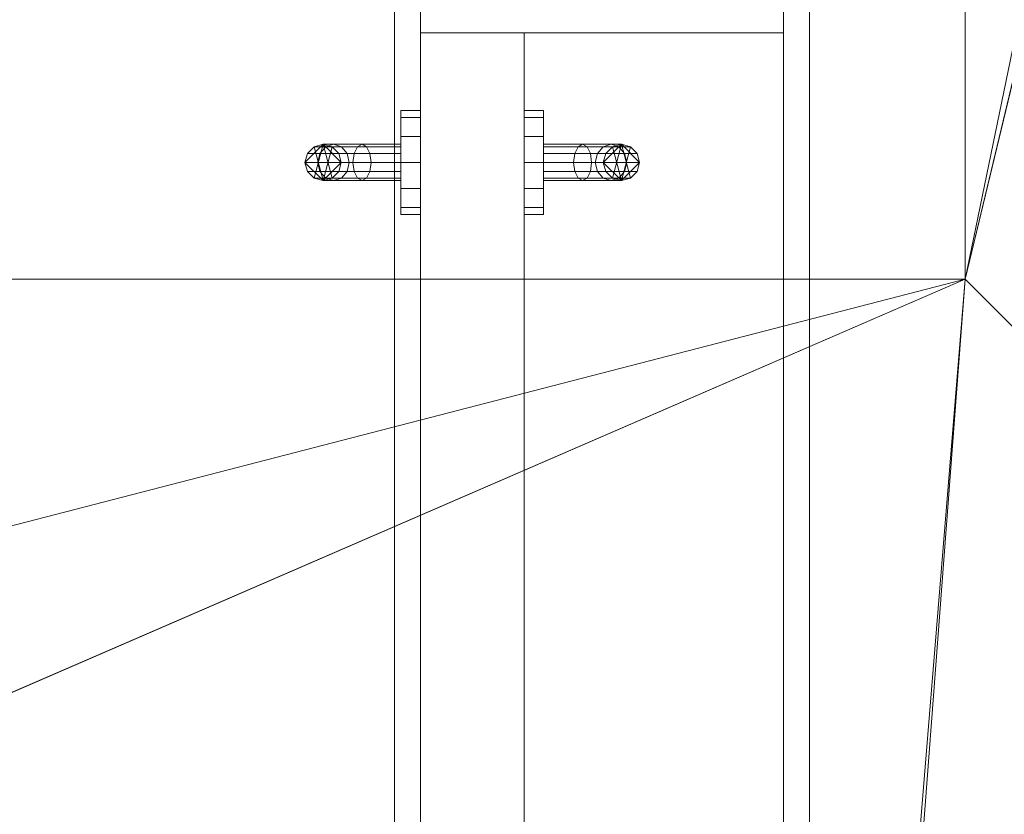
# Model space of a CAD drawing. Header units: metres. Extents: x -6.7 to 13.4, y 0 to 15.3.
# Tile 440 of 656: x -3.226 to -2.846, y 10.359 to 10.665. Entities that reach past the tile are written whole.
import ezdxf

# ---------------------------------------------------------------- set-up
doc = ezdxf.new("R2010")
doc.units = ezdxf.units.M
doc.header["$MEASUREMENT"] = 0
for name, color, linetype in [('NewTwindo - Slabs', 7, 'Continuous'), ('NewTwindo - Walls', 7, 'Continuous'), ('Twindo - Slabs', 7, 'Continuous')]:
    doc.layers.add(name, color=color, linetype=linetype)

# ---------------------------------------------------------------- blocks, each defined once
blk = doc.blocks.new('Wall_BC461328-A2C0-4C4D-9978-4D0179B7218B', base_point=(-3.07143, 9.82509))
at = {"layer": 'NewTwindo - Walls', "lineweight": 0}
mesh = blk.add_polyface(dxfattribs=at)
corners = [(-2.93143, 9.92009), (-2.93143, 9.92009, 2.45), (-2.93143, 10.67009, 2.45), (-2.93143, 10.67009), (-2.93143, 14.71509), (-2.93143, 14.71509, 2.565), (-2.93143, 9.82509, 2.565), (-2.93143, 9.82509, 2.41), (-2.93143, 9.71009, 2.41), (-2.93143, 9.71009), (-3.07143, 9.92009), (-3.07143, 9.92009, 2.45), (-3.07143, 10.67009, 2.45), (-3.07143, 10.67009), (-3.07143, 14.71509), (-3.07143, 14.71509, 2.565), (-3.07143, 9.82509, 2.565), (-3.07143, 9.82509, 2.41), (-3.07143, 9.71009, 2.41), (-3.07143, 9.71009)]
mesh.append_faces([[corners[k] for k in face] for face in [(1, 0, 10, 11), (2, 1, 11, 12), (3, 2, 12, 13), (3, 13, 14, 4), (14, 15, 5, 4), (16, 6, 5, 15), (7, 6, 16, 17), (8, 7, 17, 18), (8, 18, 19, 9), (10, 0, 9, 19)]], dxfattribs={"color": 9})
mesh.append_faces([[corners[k] for k in face] for face in [(4, 2, 3), (9, 7, 8)]], dxfattribs={"vtx0": -1, "color": 9})
mesh.append_faces([[corners[k] for k in face] for face in [(0, 7, 9), (19, 17, 10), (10, 17, 11), (14, 12, 15)]], dxfattribs={"vtx0": -1, "vtx1": -1, "color": 9})
mesh.append_faces([[corners[k] for k in face] for face in [(1, 5, 6), (1, 6, 7), (12, 16, 15)]], dxfattribs={"vtx0": -1, "vtx2": -1, "color": 9})
mesh.append_faces([[corners[k] for k in face] for face in [(13, 12, 14)]], dxfattribs={"vtx1": -1, "color": 9})
mesh.append_faces([[corners[k] for k in face] for face in [(1, 2, 5), (4, 5, 2), (0, 1, 7), (12, 11, 16), (17, 16, 11)]], dxfattribs={"vtx1": -1, "vtx2": -1, "color": 9})
mesh.append_faces([[corners[k] for k in face] for face in [(19, 18, 17)]], dxfattribs={"vtx2": -1, "color": 9})
blk = doc.blocks.new('Slab_802DA21A-2803-41A3-8E48-64010855DF42', base_point=(-2.27598, 14.71509))
at = {"layer": 'NewTwindo - Slabs', "lineweight": 0}
mesh = blk.add_polyface(dxfattribs=at)
corners = [(-6.33643, 14.71509), (-2.27598, 14.71509), (-2.27598, 14.71509, -0.15), (-6.33643, 14.71509, -0.15), (2.57858, 14.05509), (-2.27598, 14.05509), (-6.33643, 9.82509), (-4.87643, 9.82509), (-4.87643, 3.40508), (-3.35143, 3.40507), (-3.35143, 2.76553), (0.24855, 2.76553), (0.24855, 0.35009), (4.10355, 0.35009), (4.10355, 0.16009), (6.21356, 0.16009), (6.21356, 0.35009), (10.5586, 0.35009), (10.5586, 8.19009), (5.65357, 8.19009), (5.65357, 9.07509), (-0.10121, 9.07509), (-0.10146, 10.48511), (2.57858, 10.48509), (-2.27598, 14.05509, -0.15), (-6.33643, 9.82509, -0.15), (2.57858, 14.05509, -0.15), (2.57858, 10.48509, -0.15), (-0.10146, 10.48511, -0.15), (-0.10121, 9.07509, -0.15), (5.65357, 9.07509, -0.15), (5.65357, 8.19009, -0.15), (10.5586, 8.19009, -0.15), (10.5586, 0.35009, -0.15), (6.21356, 0.35009, -0.15), (6.21356, 0.16009, -0.15), (4.10355, 0.16009, -0.15), (4.10355, 0.35009, -0.15), (0.24855, 0.35009, -0.15), (0.24855, 2.76553, -0.15), (-3.35143, 2.76553, -0.15), (-3.35143, 3.40507, -0.15), (-4.87643, 3.40508, -0.15), (-4.87643, 9.82509, -0.15)]
mesh.append_faces([[corners[k] for k in face] for face in [(0, 1, 2, 3), (1, 5, 24, 2), (6, 0, 3, 25), (5, 4, 26, 24), (7, 6, 25, 43), (8, 7, 43, 42), (9, 8, 42, 41), (10, 9, 41, 40), (11, 10, 40, 39), (12, 11, 39, 38), (13, 12, 38, 37), (14, 13, 37, 36), (15, 14, 36, 35), (16, 15, 35, 34), (17, 16, 34, 33), (18, 17, 33, 32), (19, 18, 32, 31), (20, 19, 31, 30), (21, 20, 30, 29), (22, 21, 29, 28), (23, 22, 28, 27), (4, 23, 27, 26)]], dxfattribs={"color": 9})
mesh.append_faces([[corners[k] for k in face] for face in [(4, 22, 23), (18, 16, 17)]], dxfattribs={"vtx0": -1, "color": 9})
mesh.append_faces([[corners[k] for k in face] for face in [(26, 28, 24), (32, 34, 31)]], dxfattribs={"vtx0": -1, "vtx1": -1, "color": 9})
mesh.append_faces([[corners[k] for k in face] for face in [(1, 7, 9), (22, 5, 10), (21, 11, 13), (41, 43, 2), (40, 24, 28), (37, 39, 29)]], dxfattribs={"vtx0": -1, "vtx1": -1, "vtx2": -1, "color": 9})
mesh.append_faces([[corners[k] for k in face] for face in [(5, 9, 10), (21, 10, 11), (19, 13, 14), (19, 14, 15), (19, 15, 16), (43, 3, 2), (41, 2, 24), (40, 28, 29), (37, 29, 30), (37, 30, 31)]], dxfattribs={"vtx0": -1, "vtx2": -1, "color": 9})
mesh.append_faces([[corners[k] for k in face] for face in [(27, 28, 26), (33, 34, 32)]], dxfattribs={"vtx1": -1, "color": 9})
mesh.append_faces([[corners[k] for k in face] for face in [(1, 0, 7), (5, 1, 9), (21, 22, 10), (4, 5, 22), (20, 21, 13), (19, 20, 13), (18, 19, 16), (40, 41, 24), (39, 40, 29), (36, 37, 31), (35, 36, 31), (34, 35, 31)]], dxfattribs={"vtx1": -1, "vtx2": -1, "color": 9})
mesh.append_faces([[corners[k] for k in face] for face in [(0, 6, 7), (7, 8, 9), (11, 12, 13), (43, 25, 3), (41, 42, 43), (37, 38, 39)]], dxfattribs={"vtx2": -1, "color": 9})
blk = doc.blocks.new('Door_BA2BFEE5-9CCE-4E31-AB75-1240C9039AF0')
at = {"layer": 'NewTwindo - Walls', "color": 30, "lineweight": 18}
for p, q in [((-3.07143, 9.93009), (-3.07143, 10.66009)), ((-3.07143, 10.66009), (-3.07143, 10.66009, 2.44)), ((-3.07143, 10.66009, 2.44), (-3.07143, 9.93009, 2.44)), ((-3.07143, 10.66009), (-3.03143, 10.66009)), ((-3.07143, 10.66009, 2.44), (-3.03143, 10.66009, 2.44)), ((-3.03143, 9.93009), (-3.03143, 10.66009)), ((-3.03143, 10.66009), (-3.03143, 10.66009, 2.44)), ((-3.03143, 10.66009, 2.44), (-3.03143, 9.93009, 2.44))]:
    blk.add_line(p, q, dxfattribs=at)
at = {"layer": 'NewTwindo - Walls', "lineweight": 0}
mesh = blk.add_polyface(dxfattribs=at)
corners = [(-3.08143, 10.72009, 2.5), (-3.07143, 10.72009, 2.5), (-3.07143, 10.67009, 2.45), (-3.08143, 10.67009, 2.45), (-3.07143, 9.92009, 2.45), (-3.08143, 9.92009, 2.45), (-3.07143, 9.87009, 2.5), (-3.08143, 9.87009, 2.5)]
mesh.append_faces([[corners[k] for k in face] for face in [(0, 1, 2, 3), (3, 2, 4, 5), (5, 4, 6, 7), (7, 6, 1, 0), (0, 3, 5, 7), (1, 6, 4, 2)]], dxfattribs={"color": 253})
mesh = blk.add_polyface(dxfattribs=at)
corners = [(-2.92143, 10.72009, 2.5), (-2.92143, 10.67009, 2.45), (-2.93143, 10.67009, 2.45), (-2.93143, 10.72009, 2.5), (-2.92143, 9.92009, 2.45), (-2.93143, 9.92009, 2.45), (-2.92143, 9.87009, 2.5), (-2.93143, 9.87009, 2.5)]
mesh.append_faces([[corners[k] for k in face] for face in [(0, 1, 2, 3), (1, 4, 5, 2), (4, 6, 7, 5), (6, 0, 3, 7), (0, 6, 4, 1), (3, 2, 5, 7)]], dxfattribs={"color": 253})
mesh = blk.add_polyface(dxfattribs=at)
corners = [(-3.07143, 10.67009), (-2.93143, 10.67009), (-2.93143, 10.66009), (-3.07143, 10.66009), (-2.93143, 10.66009, 2.44), (-3.07143, 10.66009, 2.44), (-2.93143, 10.67009, 2.44), (-3.07143, 10.67009, 2.44)]
mesh.append_faces([[corners[k] for k in face] for face in [(0, 1, 2, 3), (3, 2, 4, 5), (5, 4, 6, 7), (7, 6, 1, 0), (0, 3, 5, 7), (1, 6, 4, 2)]], dxfattribs={"color": 253})
mesh = blk.add_polyface(dxfattribs=at)
corners = [(-3.07143, 10.67009, 2.45), (-2.93143, 10.67009, 2.45), (-2.93143, 10.67009, 2.44), (-3.07143, 10.67009, 2.44), (-2.93143, 10.66009, 2.44), (-3.07143, 10.66009, 2.44), (-2.93143, 9.93009, 2.44), (-3.07143, 9.93009, 2.44), (-2.93143, 9.92009, 2.44), (-3.07143, 9.92009, 2.44), (-2.93143, 9.92009, 2.45), (-3.07143, 9.92009, 2.45)]
mesh.append_faces([[corners[k] for k in face] for face in [(0, 1, 2, 3), (3, 2, 4, 5), (5, 4, 6, 7), (7, 6, 8, 9), (9, 8, 10, 11), (11, 10, 1, 0)]], dxfattribs={"color": 253})
mesh.append_faces([[corners[k] for k in face] for face in [(0, 7, 9, 11), (1, 6, 4, 2)]], dxfattribs={"vtx0": -1, "color": 253})
mesh.append_faces([[corners[k] for k in face] for face in [(0, 3, 5, 7), (1, 10, 8, 6)]], dxfattribs={"vtx3": -1, "color": 253})
mesh = blk.add_polyface(dxfattribs=at)
corners = [(-3.07143, 9.93009), (-3.07143, 10.66009), (-3.03143, 10.66009), (-3.03143, 9.93009), (-3.07143, 10.66009, 2.44), (-3.03143, 10.66009, 2.44), (-3.07143, 9.93009, 2.44), (-3.03143, 9.93009, 2.44)]
mesh.append_faces([[corners[k] for k in face] for face in [(0, 1, 2, 3), (1, 4, 5, 2), (4, 6, 7, 5), (6, 0, 3, 7), (0, 6, 4, 1), (3, 2, 5, 7)]], dxfattribs={"color": 253})
mesh = blk.add_polyface(dxfattribs=at)
corners = [(-3.03143, 10.59277, 1.045), (-3.03143, 10.59009, 1.055), (-3.03143, 10.59277, 1.065), (-3.03143, 10.60009, 1.07232), (-3.03143, 10.61009, 1.075), (-3.03143, 10.62009, 1.07232), (-3.03143, 10.62741, 1.065), (-3.03143, 10.63009, 1.055), (-3.03143, 10.62741, 1.045), (-3.03143, 10.62009, 1.03768), (-3.03143, 10.61009, 1.035), (-3.03143, 10.60009, 1.03768), (-3.02393, 10.59277, 1.045), (-3.02393, 10.60009, 1.03768), (-3.02393, 10.61009, 1.035), (-3.02393, 10.62009, 1.03768), (-3.02393, 10.62741, 1.045), (-3.02393, 10.63009, 1.055), (-3.02393, 10.62741, 1.065), (-3.02393, 10.62009, 1.07232), (-3.02393, 10.61009, 1.075), (-3.02393, 10.60009, 1.07232), (-3.02393, 10.59277, 1.065), (-3.02393, 10.59009, 1.055), (-3.03143, 10.59277, 0.935), (-3.03143, 10.59009, 0.945), (-3.03143, 10.59277, 0.955), (-3.03143, 10.60009, 0.96232), (-3.03143, 10.61009, 0.965), (-3.03143, 10.62009, 0.96232), (-3.03143, 10.62741, 0.955), (-3.03143, 10.63009, 0.945), (-3.03143, 10.62741, 0.935), (-3.03143, 10.62009, 0.92768), (-3.03143, 10.61009, 0.925), (-3.03143, 10.60009, 0.92768), (-3.02393, 10.59277, 0.935), (-3.02393, 10.60009, 0.92768), (-3.02393, 10.61009, 0.925), (-3.02393, 10.62009, 0.92768), (-3.02393, 10.62741, 0.935), (-3.02393, 10.63009, 0.945), (-3.02393, 10.62741, 0.955), (-3.02393, 10.62009, 0.96232), (-3.02393, 10.61009, 0.965), (-3.02393, 10.60009, 0.96232), (-3.02393, 10.59277, 0.955), (-3.02393, 10.59009, 0.945), (-3.09393, 10.60309, 1.05098), (-3.07893, 10.60309, 1.055), (-3.07893, 10.60403, 1.0585), (-3.09568, 10.60403, 1.05401), (-3.10491, 10.60309, 1.04), (-3.10794, 10.60403, 1.04175), (-3.10893, 10.60309, 1.025), (-3.11243, 10.60403, 1.025), (-3.07893, 10.60659, 1.06106), (-3.09696, 10.60659, 1.05623), (-3.11016, 10.60659, 1.04303), (-3.11499, 10.60659, 1.025), (-3.07893, 10.61009, 1.062), (-3.09743, 10.61009, 1.05704), (-3.11098, 10.61009, 1.0435), (-3.11593, 10.61009, 1.025), (-3.07893, 10.61359, 1.06106), (-3.09696, 10.61359, 1.05623), (-3.11016, 10.61359, 1.04303), (-3.11499, 10.61359, 1.025), (-3.07893, 10.61615, 1.0585), (-3.09568, 10.61615, 1.05401), (-3.10794, 10.61615, 1.04175), (-3.11243, 10.61615, 1.025), (-3.07893, 10.61709, 1.055), (-3.09393, 10.61709, 1.05098), (-3.10491, 10.61709, 1.04), (-3.10893, 10.61709, 1.025), (-3.07893, 10.61615, 1.0515), (-3.09218, 10.61615, 1.04795), (-3.10188, 10.61615, 1.03825), (-3.10543, 10.61615, 1.025), (-3.07893, 10.61359, 1.04894), (-3.0909, 10.61359, 1.04573), (-3.09966, 10.61359, 1.03697), (-3.10287, 10.61359, 1.025), (-3.07893, 10.61009, 1.048), (-3.09043, 10.61009, 1.04492), (-3.09885, 10.61009, 1.0365), (-3.10193, 10.61009, 1.025), (-3.07893, 10.60659, 1.04894), (-3.0909, 10.60659, 1.04573), (-3.09966, 10.60659, 1.03697), (-3.10287, 10.60659, 1.025), (-3.07893, 10.60403, 1.0515), (-3.09218, 10.60403, 1.04795), (-3.10188, 10.60403, 1.03825), (-3.10543, 10.60403, 1.025), (-3.09393, 10.61709, 0.94902), (-3.07893, 10.61709, 0.945), (-3.07893, 10.61615, 0.9415), (-3.09568, 10.61615, 0.94599), (-3.10491, 10.61709, 0.96), (-3.10794, 10.61615, 0.95825), (-3.10893, 10.61709, 0.975), (-3.11243, 10.61615, 0.975), (-3.07893, 10.61359, 0.93894), (-3.09696, 10.61359, 0.94377), (-3.11016, 10.61359, 0.95697), (-3.11499, 10.61359, 0.975), (-3.07893, 10.61009, 0.938), (-3.09743, 10.61009, 0.94296), (-3.11098, 10.61009, 0.9565), (-3.11593, 10.61009, 0.975), (-3.07893, 10.60659, 0.93894), (-3.09696, 10.60659, 0.94377), (-3.11016, 10.60659, 0.95697), (-3.11499, 10.60659, 0.975), (-3.07893, 10.60403, 0.9415), (-3.09568, 10.60403, 0.94599), (-3.10794, 10.60403, 0.95825), (-3.11243, 10.60403, 0.975), (-3.07893, 10.60309, 0.945), (-3.09393, 10.60309, 0.94902), (-3.10491, 10.60309, 0.96), (-3.10893, 10.60309, 0.975), (-3.07893, 10.60403, 0.9485), (-3.09218, 10.60403, 0.95205), (-3.10188, 10.60403, 0.96175), (-3.10543, 10.60403, 0.975), (-3.07893, 10.60659, 0.95106), (-3.0909, 10.60659, 0.95427), (-3.09966, 10.60659, 0.96303), (-3.10287, 10.60659, 0.975), (-3.07893, 10.61009, 0.952), (-3.09043, 10.61009, 0.95508), (-3.09885, 10.61009, 0.9635), (-3.10193, 10.61009, 0.975), (-3.07893, 10.61359, 0.95106), (-3.0909, 10.61359, 0.95427), (-3.09966, 10.61359, 0.96303), (-3.10287, 10.61359, 0.975), (-3.07893, 10.61615, 0.9485), (-3.09218, 10.61615, 0.95205), (-3.10188, 10.61615, 0.96175), (-3.10543, 10.61615, 0.975)]
mesh.append_faces([[corners[k] for k in face] for face in [(0, 12, 23, 1), (1, 23, 22, 2), (2, 22, 21, 3), (3, 21, 20, 4), (4, 20, 19, 5), (5, 19, 18, 6), (6, 18, 17, 7), (7, 17, 16, 8), (8, 16, 15, 9), (9, 15, 14, 10), (10, 14, 13, 11), (11, 13, 12, 0), (24, 36, 47, 25), (25, 47, 46, 26), (26, 46, 45, 27), (27, 45, 44, 28), (28, 44, 43, 29), (29, 43, 42, 30), (30, 42, 41, 31), (31, 41, 40, 32), (32, 40, 39, 33), (33, 39, 38, 34), (34, 38, 37, 35), (35, 37, 36, 24), (48, 49, 50, 51), (52, 48, 51, 53), (54, 52, 53, 55), (51, 50, 56, 57), (53, 51, 57, 58), (55, 53, 58, 59), (57, 56, 60, 61), (58, 57, 61, 62), (59, 58, 62, 63), (61, 60, 64, 65), (62, 61, 65, 66), (63, 62, 66, 67), (65, 64, 68, 69), (66, 65, 69, 70), (67, 66, 70, 71), (69, 68, 72, 73), (70, 69, 73, 74), (71, 70, 74, 75), (73, 72, 76, 77), (74, 73, 77, 78), (75, 74, 78, 79), (77, 76, 80, 81), (78, 77, 81, 82), (79, 78, 82, 83), (81, 80, 84, 85), (82, 81, 85, 86), (83, 82, 86, 87), (85, 84, 88, 89), (86, 85, 89, 90), (87, 86, 90, 91), (89, 88, 92, 93), (90, 89, 93, 94), (91, 90, 94, 95), (93, 92, 49, 48), (94, 93, 48, 52), (95, 94, 52, 54), (96, 97, 98, 99), (100, 96, 99, 101), (102, 100, 101, 103), (99, 98, 104, 105), (101, 99, 105, 106), (103, 101, 106, 107), (105, 104, 108, 109), (106, 105, 109, 110), (107, 106, 110, 111), (109, 108, 112, 113), (110, 109, 113, 114), (111, 110, 114, 115), (113, 112, 116, 117), (114, 113, 117, 118), (115, 114, 118, 119), (117, 116, 120, 121), (118, 117, 121, 122), (119, 118, 122, 123), (121, 120, 124, 125), (122, 121, 125, 126), (123, 122, 126, 127), (125, 124, 128, 129), (126, 125, 129, 130), (127, 126, 130, 131), (129, 128, 132, 133), (130, 129, 133, 134), (131, 130, 134, 135), (133, 132, 136, 137), (134, 133, 137, 138), (135, 134, 138, 139), (137, 136, 140, 141), (138, 137, 141, 142), (139, 138, 142, 143), (141, 140, 97, 96), (142, 141, 96, 100), (143, 142, 100, 102)]], dxfattribs={"color": 253})
mesh.append_faces([[corners[k] for k in face] for face in [(0, 9, 10, 11), (12, 21, 22, 23), (24, 33, 34, 35), (36, 45, 46, 47), (49, 60, 56, 50), (54, 87, 91, 95), (97, 108, 104, 98), (102, 135, 139, 143)]], dxfattribs={"vtx0": -1, "color": 253})
mesh.append_faces([[corners[k] for k in face] for face in [(0, 3, 4, 5), (0, 5, 6, 7), (0, 7, 8, 9), (12, 15, 16, 17), (12, 17, 18, 19), (12, 19, 20, 21), (24, 27, 28, 29), (24, 29, 30, 31), (24, 31, 32, 33), (36, 39, 40, 41), (36, 41, 42, 43), (36, 43, 44, 45), (49, 84, 80, 76), (49, 76, 72, 68), (49, 68, 64, 60), (54, 63, 67, 71), (54, 71, 75, 79), (54, 79, 83, 87), (97, 132, 128, 124), (97, 124, 120, 116), (97, 116, 112, 108), (102, 111, 115, 119), (102, 119, 123, 127), (102, 127, 131, 135)]], dxfattribs={"vtx0": -1, "vtx3": -1, "color": 253})
mesh.append_faces([[corners[k] for k in face] for face in [(0, 1, 2, 3), (12, 13, 14, 15), (24, 25, 26, 27), (36, 37, 38, 39), (49, 92, 88, 84), (54, 55, 59, 63), (97, 140, 136, 132), (102, 103, 107, 111)]], dxfattribs={"vtx3": -1, "color": 253})
mesh = blk.add_polyface(dxfattribs=at)
corners = [(-3.07143, 10.59277, 1.045), (-3.07143, 10.60009, 1.03768), (-3.07143, 10.61009, 1.035), (-3.07143, 10.62009, 1.03768), (-3.07143, 10.62741, 1.045), (-3.07143, 10.63009, 1.055), (-3.07143, 10.62741, 1.065), (-3.07143, 10.62009, 1.07232), (-3.07143, 10.61009, 1.075), (-3.07143, 10.60009, 1.07232), (-3.07143, 10.59277, 1.065), (-3.07143, 10.59009, 1.055), (-3.07893, 10.59277, 1.045), (-3.07893, 10.59009, 1.055), (-3.07893, 10.59277, 1.065), (-3.07893, 10.60009, 1.07232), (-3.07893, 10.61009, 1.075), (-3.07893, 10.62009, 1.07232), (-3.07893, 10.62741, 1.065), (-3.07893, 10.63009, 1.055), (-3.07893, 10.62741, 1.045), (-3.07893, 10.62009, 1.03768), (-3.07893, 10.61009, 1.035), (-3.07893, 10.60009, 1.03768), (-3.07143, 10.59277, 0.935), (-3.07143, 10.60009, 0.92768), (-3.07143, 10.61009, 0.925), (-3.07143, 10.62009, 0.92768), (-3.07143, 10.62741, 0.935), (-3.07143, 10.63009, 0.945), (-3.07143, 10.62741, 0.955), (-3.07143, 10.62009, 0.96232), (-3.07143, 10.61009, 0.965), (-3.07143, 10.60009, 0.96232), (-3.07143, 10.59277, 0.955), (-3.07143, 10.59009, 0.945), (-3.07893, 10.59277, 0.935), (-3.07893, 10.59009, 0.945), (-3.07893, 10.59277, 0.955), (-3.07893, 10.60009, 0.96232), (-3.07893, 10.61009, 0.965), (-3.07893, 10.62009, 0.96232), (-3.07893, 10.62741, 0.955), (-3.07893, 10.63009, 0.945), (-3.07893, 10.62741, 0.935), (-3.07893, 10.62009, 0.92768), (-3.07893, 10.61009, 0.925), (-3.07893, 10.60009, 0.92768)]
mesh.append_faces([[corners[k] for k in face] for face in [(0, 11, 13, 12), (11, 10, 14, 13), (10, 9, 15, 14), (9, 8, 16, 15), (8, 7, 17, 16), (7, 6, 18, 17), (6, 5, 19, 18), (5, 4, 20, 19), (4, 3, 21, 20), (3, 2, 22, 21), (2, 1, 23, 22), (1, 0, 12, 23), (24, 35, 37, 36), (35, 34, 38, 37), (34, 33, 39, 38), (33, 32, 40, 39), (32, 31, 41, 40), (31, 30, 42, 41), (30, 29, 43, 42), (29, 28, 44, 43), (28, 27, 45, 44), (27, 26, 46, 45), (26, 25, 47, 46), (25, 24, 36, 47)]], dxfattribs={"color": 253})
mesh.append_faces([[corners[k] for k in face] for face in [(0, 9, 10, 11), (12, 21, 22, 23), (24, 33, 34, 35), (36, 45, 46, 47)]], dxfattribs={"vtx0": -1, "color": 253})
mesh.append_faces([[corners[k] for k in face] for face in [(0, 3, 4, 5), (0, 5, 6, 7), (0, 7, 8, 9), (12, 15, 16, 17), (12, 17, 18, 19), (12, 19, 20, 21), (24, 27, 28, 29), (24, 29, 30, 31), (24, 31, 32, 33), (36, 39, 40, 41), (36, 41, 42, 43), (36, 43, 44, 45)]], dxfattribs={"vtx0": -1, "vtx3": -1, "color": 253})
mesh.append_faces([[corners[k] for k in face] for face in [(0, 1, 2, 3), (12, 13, 14, 15), (24, 25, 26, 27), (36, 37, 38, 39)]], dxfattribs={"vtx3": -1, "color": 253})
mesh = blk.add_polyface(dxfattribs=at)
corners = [(-3.10893, 10.60309, 0.975), (-3.10543, 10.60403, 0.975), (-3.10543, 10.60403, 1.025), (-3.10893, 10.60309, 1.025), (-3.10287, 10.60659, 0.975), (-3.10287, 10.60659, 1.025), (-3.10193, 10.61009, 0.975), (-3.10193, 10.61009, 1.025), (-3.10287, 10.61359, 0.975), (-3.10287, 10.61359, 1.025), (-3.10543, 10.61615, 0.975), (-3.10543, 10.61615, 1.025), (-3.10893, 10.61709, 0.975), (-3.10893, 10.61709, 1.025), (-3.11243, 10.61615, 0.975), (-3.11243, 10.61615, 1.025), (-3.11499, 10.61359, 0.975), (-3.11499, 10.61359, 1.025), (-3.11593, 10.61009, 0.975), (-3.11593, 10.61009, 1.025), (-3.11499, 10.60659, 0.975), (-3.11499, 10.60659, 1.025), (-3.11243, 10.60403, 0.975), (-3.11243, 10.60403, 1.025)]
mesh.append_faces([[corners[k] for k in face] for face in [(0, 1, 2, 3), (1, 4, 5, 2), (4, 6, 7, 5), (6, 8, 9, 7), (8, 10, 11, 9), (10, 12, 13, 11), (12, 14, 15, 13), (14, 16, 17, 15), (16, 18, 19, 17), (18, 20, 21, 19), (20, 22, 23, 21), (22, 0, 3, 23)]], dxfattribs={"color": 253})
mesh = blk.add_polyface(dxfattribs=at)
corners = [(-3.00893, 10.60309, 1.05098), (-3.00718, 10.60403, 1.05401), (-3.02393, 10.60403, 1.0585), (-3.02393, 10.60309, 1.055), (-2.99795, 10.60309, 1.04), (-2.99492, 10.60403, 1.04175), (-2.99393, 10.60309, 1.025), (-2.99043, 10.60403, 1.025), (-3.0059, 10.60659, 1.05623), (-3.02393, 10.60659, 1.06106), (-2.9927, 10.60659, 1.04303), (-2.98787, 10.60659, 1.025), (-3.00543, 10.61009, 1.05704), (-3.02393, 10.61009, 1.062), (-2.99189, 10.61009, 1.0435), (-2.98693, 10.61009, 1.025), (-3.0059, 10.61359, 1.05623), (-3.02393, 10.61359, 1.06106), (-2.9927, 10.61359, 1.04303), (-2.98787, 10.61359, 1.025), (-3.00718, 10.61615, 1.05401), (-3.02393, 10.61615, 1.0585), (-2.99492, 10.61615, 1.04175), (-2.99043, 10.61615, 1.025), (-3.00893, 10.61709, 1.05098), (-3.02393, 10.61709, 1.055), (-2.99795, 10.61709, 1.04), (-2.99393, 10.61709, 1.025), (-3.01068, 10.61615, 1.04795), (-3.02393, 10.61615, 1.0515), (-3.00098, 10.61615, 1.03825), (-2.99743, 10.61615, 1.025), (-3.01196, 10.61359, 1.04573), (-3.02393, 10.61359, 1.04894), (-3.0032, 10.61359, 1.03697), (-2.99999, 10.61359, 1.025), (-3.01243, 10.61009, 1.04492), (-3.02393, 10.61009, 1.048), (-3.00401, 10.61009, 1.0365), (-3.00093, 10.61009, 1.025), (-3.01196, 10.60659, 1.04573), (-3.02393, 10.60659, 1.04894), (-3.0032, 10.60659, 1.03697), (-2.99999, 10.60659, 1.025), (-3.01068, 10.60403, 1.04795), (-3.02393, 10.60403, 1.0515), (-3.00098, 10.60403, 1.03825), (-2.99743, 10.60403, 1.025), (-3.00893, 10.61709, 0.94902), (-3.00718, 10.61615, 0.94599), (-3.02393, 10.61615, 0.9415), (-3.02393, 10.61709, 0.945), (-2.99795, 10.61709, 0.96), (-2.99492, 10.61615, 0.95825), (-2.99393, 10.61709, 0.975), (-2.99043, 10.61615, 0.975), (-3.0059, 10.61359, 0.94377), (-3.02393, 10.61359, 0.93894), (-2.9927, 10.61359, 0.95697), (-2.98787, 10.61359, 0.975), (-3.00543, 10.61009, 0.94296), (-3.02393, 10.61009, 0.938), (-2.99189, 10.61009, 0.9565), (-2.98693, 10.61009, 0.975), (-3.0059, 10.60659, 0.94377), (-3.02393, 10.60659, 0.93894), (-2.9927, 10.60659, 0.95697), (-2.98787, 10.60659, 0.975), (-3.00718, 10.60403, 0.94599), (-3.02393, 10.60403, 0.9415), (-2.99492, 10.60403, 0.95825), (-2.99043, 10.60403, 0.975), (-3.00893, 10.60309, 0.94902), (-3.02393, 10.60309, 0.945), (-2.99795, 10.60309, 0.96), (-2.99393, 10.60309, 0.975), (-3.01068, 10.60403, 0.95205), (-3.02393, 10.60403, 0.9485), (-3.00098, 10.60403, 0.96175), (-2.99743, 10.60403, 0.975), (-3.01196, 10.60659, 0.95427), (-3.02393, 10.60659, 0.95106), (-3.0032, 10.60659, 0.96303), (-2.99999, 10.60659, 0.975), (-3.01243, 10.61009, 0.95508), (-3.02393, 10.61009, 0.952), (-3.00401, 10.61009, 0.9635), (-3.00093, 10.61009, 0.975), (-3.01196, 10.61359, 0.95427), (-3.02393, 10.61359, 0.95106), (-3.0032, 10.61359, 0.96303), (-2.99999, 10.61359, 0.975), (-3.01068, 10.61615, 0.95205), (-3.02393, 10.61615, 0.9485), (-3.00098, 10.61615, 0.96175), (-2.99743, 10.61615, 0.975)]
mesh.append_faces([[corners[k] for k in face] for face in [(0, 1, 2, 3), (4, 5, 1, 0), (6, 7, 5, 4), (1, 8, 9, 2), (5, 10, 8, 1), (7, 11, 10, 5), (8, 12, 13, 9), (10, 14, 12, 8), (11, 15, 14, 10), (12, 16, 17, 13), (14, 18, 16, 12), (15, 19, 18, 14), (16, 20, 21, 17), (18, 22, 20, 16), (19, 23, 22, 18), (20, 24, 25, 21), (22, 26, 24, 20), (23, 27, 26, 22), (24, 28, 29, 25), (26, 30, 28, 24), (27, 31, 30, 26), (28, 32, 33, 29), (30, 34, 32, 28), (31, 35, 34, 30), (32, 36, 37, 33), (34, 38, 36, 32), (35, 39, 38, 34), (36, 40, 41, 37), (38, 42, 40, 36), (39, 43, 42, 38), (40, 44, 45, 41), (42, 46, 44, 40), (43, 47, 46, 42), (44, 0, 3, 45), (46, 4, 0, 44), (47, 6, 4, 46), (48, 49, 50, 51), (52, 53, 49, 48), (54, 55, 53, 52), (49, 56, 57, 50), (53, 58, 56, 49), (55, 59, 58, 53), (56, 60, 61, 57), (58, 62, 60, 56), (59, 63, 62, 58), (60, 64, 65, 61), (62, 66, 64, 60), (63, 67, 66, 62), (64, 68, 69, 65), (66, 70, 68, 64), (67, 71, 70, 66), (68, 72, 73, 69), (70, 74, 72, 68), (71, 75, 74, 70), (72, 76, 77, 73), (74, 78, 76, 72), (75, 79, 78, 74), (76, 80, 81, 77), (78, 82, 80, 76), (79, 83, 82, 78), (80, 84, 85, 81), (82, 86, 84, 80), (83, 87, 86, 82), (84, 88, 89, 85), (86, 90, 88, 84), (87, 91, 90, 86), (88, 92, 93, 89), (90, 94, 92, 88), (91, 95, 94, 90), (92, 48, 51, 93), (94, 52, 48, 92), (95, 54, 52, 94)]], dxfattribs={"color": 253})
mesh.append_faces([[corners[k] for k in face] for face in [(3, 37, 41, 45), (6, 15, 11, 7), (51, 85, 89, 93), (54, 63, 59, 55)]], dxfattribs={"vtx0": -1, "color": 253})
mesh.append_faces([[corners[k] for k in face] for face in [(3, 13, 17, 21), (3, 21, 25, 29), (3, 29, 33, 37), (6, 39, 35, 31), (6, 31, 27, 23), (6, 23, 19, 15), (51, 61, 65, 69), (51, 69, 73, 77), (51, 77, 81, 85), (54, 87, 83, 79), (54, 79, 75, 71), (54, 71, 67, 63)]], dxfattribs={"vtx0": -1, "vtx3": -1, "color": 253})
mesh.append_faces([[corners[k] for k in face] for face in [(3, 2, 9, 13), (6, 47, 43, 39), (51, 50, 57, 61), (54, 95, 91, 87)]], dxfattribs={"vtx3": -1, "color": 253})
mesh = blk.add_polyface(dxfattribs=at)
corners = [(-2.99393, 10.60309, 0.975), (-2.99393, 10.60309, 1.025), (-2.99743, 10.60403, 1.025), (-2.99743, 10.60403, 0.975), (-2.99999, 10.60659, 1.025), (-2.99999, 10.60659, 0.975), (-3.00093, 10.61009, 1.025), (-3.00093, 10.61009, 0.975), (-2.99999, 10.61359, 1.025), (-2.99999, 10.61359, 0.975), (-2.99743, 10.61615, 1.025), (-2.99743, 10.61615, 0.975), (-2.99393, 10.61709, 1.025), (-2.99393, 10.61709, 0.975), (-2.99043, 10.61615, 1.025), (-2.99043, 10.61615, 0.975), (-2.98787, 10.61359, 1.025), (-2.98787, 10.61359, 0.975), (-2.98693, 10.61009, 1.025), (-2.98693, 10.61009, 0.975), (-2.98787, 10.60659, 1.025), (-2.98787, 10.60659, 0.975), (-2.99043, 10.60403, 1.025), (-2.99043, 10.60403, 0.975)]
mesh.append_faces([[corners[k] for k in face] for face in [(0, 1, 2, 3), (3, 2, 4, 5), (5, 4, 6, 7), (7, 6, 8, 9), (9, 8, 10, 11), (11, 10, 12, 13), (13, 12, 14, 15), (15, 14, 16, 17), (17, 16, 18, 19), (19, 18, 20, 21), (21, 20, 22, 23), (23, 22, 1, 0)]], dxfattribs={"color": 253})
blk = doc.blocks.new('Slab_4FB5D051-D00D-47BE-8E84-A6D94544EB54', base_point=(-6.49643, 15.11509))
at = {"layer": 'NewTwindo - Slabs', "lineweight": 0}
mesh = blk.add_polyface(dxfattribs=at)
corners = [(-6.49643, 9.62509, 2.565), (-6.49643, 9.62509, 3.25), (-6.49643, 15.11509, 3.25), (-6.49643, 15.11509, 2.565), (-5.03143, 9.62509, 2.565), (-5.03143, 9.62509, 3.25), (2.42854, 14.48009, 3.25), (-1.92148, 14.48009, 3.25), (-1.92148, 15.11509, 3.25), (-5.03143, 3.41007, 3.25), (-3.45142, 3.41007, 3.25), (-3.45142, 2.81016, 3.25), (-0.00145, 2.81016, 3.25), (-0.00145, 2.81007, 3.25), (0.16355, 2.81007, 3.25), (0.16355, 0.16509, 3.25), (13.28858, 0.16509, 3.25), (13.28858, 3.36009, 3.25), (10.7136, 3.36009, 3.25), (10.7136, 8.46009, 3.25), (6.07357, 8.46009, 3.25), (6.07357, 9.94509, 3.25), (6.07358, 9.94509, 3.25), (6.07357, 11.6101, 3.25), (6.02357, 11.6101, 3.25), (6.02357, 14.43009, 3.25), (2.42854, 14.43009, 3.25), (4.10355, 0.38009, 3.25), (4.10355, 3.24013, 3.25), (6.21356, 3.24013, 3.25), (6.21356, 0.3801, 3.25), (-1.92148, 15.11509, 2.565), (-5.03143, 3.41007, 2.565), (-1.92148, 14.48009, 2.565), (2.42854, 14.48009, 2.565), (2.42854, 14.43009, 2.565), (6.02357, 14.43009, 2.565), (6.02357, 11.6101, 2.565), (6.07357, 11.6101, 2.565), (6.07358, 9.94509, 2.565), (6.07357, 9.94509, 2.565), (6.07357, 8.46009, 2.565), (10.7136, 8.46009, 2.565), (10.7136, 3.36009, 2.565), (13.28858, 3.36009, 2.565), (13.28858, 0.16509, 2.565), (0.16355, 0.16509, 2.565), (0.16355, 2.81007, 2.565), (-0.00145, 2.81007, 2.565), (-0.00145, 2.81016, 2.565), (-3.45142, 2.81016, 2.565), (-3.45142, 3.41007, 2.565), (6.21356, 3.24013, 2.565), (4.10355, 3.24013, 2.565), (4.10355, 0.38009, 2.565), (6.21356, 0.3801, 2.565), (4.10355, 3.24013, 2.945), (5.09855, 3.24013, 2.945), (5.09855, 3.71514, 2.565), (4.10355, 3.71514, 2.565), (4.10355, 3.24326, 2.9489), (5.09855, 3.24326, 2.9489), (5.09855, 3.71826, 2.5689), (4.10355, 3.71826, 2.5689)]
mesh.append_faces([[corners[k] for k in face] for face in [(0, 1, 2, 3), (4, 5, 1, 0), (3, 2, 8, 31), (32, 9, 5, 4), (33, 7, 6, 34), (31, 8, 7, 33), (51, 10, 9, 32), (50, 11, 10, 51), (49, 12, 11, 50), (48, 13, 12, 49), (47, 14, 13, 48), (46, 15, 14, 47), (45, 16, 15, 46), (44, 17, 16, 45), (43, 18, 17, 44), (42, 19, 18, 43), (41, 20, 19, 42), (40, 21, 20, 41), (39, 22, 21, 40), (38, 23, 22, 39), (37, 24, 23, 38), (36, 25, 24, 37), (35, 26, 25, 36), (34, 6, 26, 35), (53, 28, 27, 54), (52, 29, 28, 53), (55, 30, 29, 52), (54, 27, 30, 55), (56, 57, 58, 59), (60, 61, 57, 56), (61, 62, 58, 57), (59, 58, 62, 63), (60, 56, 59, 63), (63, 62, 61, 60)]], dxfattribs={"color": 9})
mesh.append_faces([[corners[k] for k in face] for face in [(45, 43, 44)]], dxfattribs={"vtx0": -1, "color": 9})
mesh.append_faces([[corners[k] for k in face] for face in [(16, 30, 15)]], dxfattribs={"vtx0": -1, "vtx1": -1, "color": 9})
mesh.append_faces([[corners[k] for k in face] for face in [(8, 5, 10), (7, 11, 14), (27, 26, 15), (20, 24, 28), (16, 18, 30), (51, 4, 31), (47, 50, 33), (46, 35, 54), (53, 37, 41), (45, 55, 43)]], dxfattribs={"vtx0": -1, "vtx1": -1, "vtx2": -1, "color": 9})
mesh.append_faces([[corners[k] for k in face] for face in [(7, 10, 11), (26, 14, 15), (20, 23, 24), (20, 28, 29), (18, 29, 30), (4, 3, 31), (51, 31, 33), (47, 33, 34), (47, 34, 35), (53, 35, 36), (53, 36, 37), (46, 54, 55), (52, 41, 42), (55, 42, 43)]], dxfattribs={"vtx0": -1, "vtx2": -1, "color": 9})
mesh.append_faces([[corners[k] for k in face] for face in [(17, 18, 16)]], dxfattribs={"vtx1": -1, "color": 9})
mesh.append_faces([[corners[k] for k in face] for face in [(8, 2, 5), (7, 8, 10), (6, 7, 14), (26, 6, 14), (27, 28, 26), (25, 26, 28), (24, 25, 28), (30, 27, 15), (19, 20, 29), (18, 19, 29), (50, 51, 33), (46, 47, 35), (53, 54, 35), (37, 38, 41), (52, 53, 41), (55, 52, 42), (45, 46, 55)]], dxfattribs={"vtx1": -1, "vtx2": -1, "color": 9})
mesh.append_faces([[corners[k] for k in face] for face in [(2, 1, 5), (5, 9, 10), (4, 0, 3), (51, 32, 4)]], dxfattribs={"vtx2": -1, "color": 9})
blk = doc.blocks.new('Slab_D4D3F8D2-351F-45A5-AD5B-75F382EF2EA3', base_point=(-6.49643, 15.11509))
at = {"layer": 'NewTwindo - Slabs', "lineweight": 0}
mesh = blk.add_polyface(dxfattribs=at)
corners = [(-6.49643, 15.11509, 6.45), (-6.49643, 15.11509, 6.3), (-6.49643, 9.62509, 6.3), (-6.49643, 9.62509, 6.45), (-1.92148, 15.11509, 6.45), (-1.92148, 15.11509, 6.3), (-1.92148, 9.62509, 6.3), (-2.86143, 14.17509, 6.3), (-5.55143, 14.17509, 6.3), (-5.55143, 10.56509, 6.3), (-2.86143, 10.56509, 6.3), (-1.92148, 9.62509, 6.45), (-5.55143, 10.56509, 6.45), (-5.55143, 14.17509, 6.45), (-2.86143, 14.17509, 6.45), (-2.86143, 10.56509, 6.45)]
mesh.append_faces([[corners[k] for k in face] for face in [(0, 1, 2, 3), (4, 5, 1, 0), (3, 2, 6, 11), (11, 6, 5, 4), (13, 8, 7, 14), (12, 9, 8, 13), (15, 10, 9, 12), (14, 7, 10, 15)]], dxfattribs={"color": 9})
mesh.append_faces([[corners[k] for k in face] for face in [(6, 10, 5), (5, 7, 1), (4, 14, 11), (11, 15, 3)]], dxfattribs={"vtx0": -1, "vtx1": -1, "color": 9})
mesh.append_faces([[corners[k] for k in face] for face in [(8, 2, 1), (2, 9, 10), (5, 10, 7), (12, 0, 3), (0, 13, 14), (11, 14, 15)]], dxfattribs={"vtx0": -1, "vtx2": -1, "color": 9})
mesh.append_faces([[corners[k] for k in face] for face in [(8, 9, 2), (7, 8, 1), (6, 2, 10), (12, 13, 0), (15, 12, 3), (4, 0, 14)]], dxfattribs={"vtx1": -1, "vtx2": -1, "color": 9})
blk = doc.blocks.new('Slab_9E3A7D07-F5AA-4637-83D6-D293EA5E98E6', base_point=(-5.55143, 10.56509))
at = {"layer": 'NewTwindo - Slabs', "lineweight": 0}
mesh = blk.add_polyface(dxfattribs=at)
corners = [(-5.55143, 10.56509, 6.6), (-5.55143, 10.56509, 6.45), (-2.86143, 10.56509, 6.45), (-2.86143, 10.56509, 6.6), (-5.55143, 14.17509, 6.6), (-5.55143, 14.17509, 6.45), (-2.86143, 14.17509, 6.45), (-2.86143, 14.17509, 6.6)]
mesh.append_faces([[corners[k] for k in face] for face in [(0, 1, 2, 3), (4, 5, 1, 0), (2, 1, 5, 6), (3, 2, 6, 7), (4, 0, 3, 7), (7, 6, 5, 4)]], dxfattribs={"color": 9})
blk = doc.blocks.new('Slab_4F556EF8-AACE-4447-88DB-0E4196C575B6', base_point=(-1.92148, 15.11509))
at = {"layer": 'Twindo - Slabs', "lineweight": 0}
mesh = blk.add_polyface(dxfattribs=at)
corners = [(-1.92148, 15.11509, 6.5), (-1.92148, 15.11509, 6.45), (-6.49643, 15.11509, 6.45), (-6.49643, 15.11509, 6.5), (-1.92148, 14.48009, 6.5), (-1.92148, 14.48009, 6.45), (2.42854, 14.48009, 6.45), (2.42854, 14.43009, 6.45), (6.02358, 14.43009, 6.45), (6.02357, 11.6101, 6.45), (6.07357, 11.6101, 6.45), (6.07356, 6.84513, 6.45), (6.18856, 6.84513, 6.45), (6.18856, 6.74289, 6.45), (6.30356, 6.74289, 6.45), (6.30356, 5.43009, 6.45), (6.2636, 5.43009, 6.45), (6.2636, 4.90014, 6.45), (10.7136, 4.90014, 6.45), (10.7136, 3.36009, 6.45), (13.28858, 3.36009, 6.45), (13.28858, 0.16509, 6.45), (0.16355, 0.16509, 6.45), (0.16355, 2.81007, 6.45), (-3.45143, 2.81007, 6.45), (-3.45143, 3.41007, 6.45), (-5.03143, 3.41007, 6.45), (-5.03143, 9.62509, 6.45), (-6.49643, 9.62509, 6.45), (-2.86143, 14.17509, 6.45), (-5.55143, 14.17509, 6.45), (-5.55143, 10.56509, 6.45), (-2.86143, 10.56509, 6.45), (5.10855, 9.73009, 6.45), (4.31855, 9.73009, 6.45), (4.31855, 5.22013, 6.45), (5.10855, 5.22109, 6.45), (9.6136, 4.43509, 6.45), (6.64356, 4.43509, 6.45), (6.64356, 2.75509, 6.45), (8.68819, 2.75509, 6.45), (9.6136, 3.68051, 6.45), (-6.49643, 9.62509, 6.5), (-5.03143, 9.62509, 6.5), (-5.03143, 3.41007, 6.5), (-3.45143, 3.41007, 6.5), (-3.45143, 2.81007, 6.5), (0.16355, 2.81007, 6.5), (0.16355, 0.16509, 6.5), (13.28858, 0.16509, 6.5), (13.28858, 3.36009, 6.5), (10.7136, 3.36009, 6.5), (10.7136, 4.90014, 6.5), (6.2636, 4.90014, 6.5), (6.2636, 5.43009, 6.5), (6.30356, 5.43009, 6.5), (6.30356, 6.74289, 6.5), (6.18856, 6.74289, 6.5), (6.18856, 6.84513, 6.5), (6.07356, 6.84513, 6.5), (6.07357, 11.6101, 6.5), (6.02357, 11.6101, 6.5), (6.02358, 14.43009, 6.5), (2.42854, 14.43009, 6.5), (2.42854, 14.48009, 6.5), (-5.55143, 10.56509, 6.5), (-5.55143, 14.17509, 6.5), (-2.86143, 14.17509, 6.5), (-2.86143, 10.56509, 6.5), (4.31855, 5.22013, 6.5), (4.31855, 9.73009, 6.5), (5.10855, 9.73009, 6.5), (5.10855, 5.22109, 6.5), (6.64356, 2.75509, 6.5), (6.64356, 4.43509, 6.5), (9.6136, 4.43509, 6.5), (9.6136, 3.68051, 6.5), (8.68819, 2.75509, 6.5)]
mesh.append_faces([[corners[k] for k in face] for face in [(0, 1, 2, 3), (4, 5, 1, 0), (3, 2, 28, 42), (64, 6, 5, 4), (63, 7, 6, 64), (62, 8, 7, 63), (61, 9, 8, 62), (60, 10, 9, 61), (59, 11, 10, 60), (58, 12, 11, 59), (57, 13, 12, 58), (56, 14, 13, 57), (55, 15, 14, 56), (54, 16, 15, 55), (53, 17, 16, 54), (52, 18, 17, 53), (51, 19, 18, 52), (50, 20, 19, 51), (49, 21, 20, 50), (48, 22, 21, 49), (47, 23, 22, 48), (46, 24, 23, 47), (45, 25, 24, 46), (44, 26, 25, 45), (43, 27, 26, 44), (42, 28, 27, 43), (66, 30, 29, 67), (65, 31, 30, 66), (68, 32, 31, 65), (67, 29, 32, 68), (70, 34, 33, 71), (69, 35, 34, 70), (72, 36, 35, 69), (71, 33, 36, 72), (74, 38, 37, 75), (73, 39, 38, 74), (77, 40, 39, 73), (76, 41, 40, 77), (75, 37, 41, 76)]], dxfattribs={"color": 9})
mesh.append_faces([[corners[k] for k in face] for face in [(21, 19, 20), (56, 54, 55)]], dxfattribs={"vtx0": -1, "color": 9})
mesh.append_faces([[corners[k] for k in face] for face in [(14, 16, 13), (49, 51, 48)]], dxfattribs={"vtx0": -1, "vtx1": -1, "color": 9})
mesh.append_faces([[corners[k] for k in face] for face in [(25, 27, 32), (24, 32, 5), (22, 7, 35), (36, 9, 11), (36, 11, 13), (36, 13, 17), (22, 36, 17), (22, 17, 39), (22, 40, 19), (68, 43, 45), (4, 68, 46), (69, 63, 48), (59, 61, 72), (57, 59, 72), (53, 57, 72), (53, 72, 48), (73, 53, 48), (51, 77, 48)]], dxfattribs={"vtx0": -1, "vtx1": -1, "vtx2": -1, "color": 9})
mesh.append_faces([[corners[k] for k in face] for face in [(30, 28, 2), (27, 31, 32), (29, 2, 1), (32, 1, 5), (23, 5, 6), (23, 6, 7), (22, 35, 36), (33, 7, 8), (36, 8, 9), (22, 39, 40), (37, 17, 18), (41, 18, 19), (65, 3, 42), (65, 42, 43), (3, 66, 67), (68, 45, 46), (4, 67, 68), (4, 46, 47), (63, 47, 48), (63, 70, 71), (61, 71, 72), (53, 74, 75), (51, 75, 76), (51, 76, 77)]], dxfattribs={"vtx0": -1, "vtx2": -1, "color": 9})
mesh.append_faces([[corners[k] for k in face] for face in [(15, 16, 14), (50, 51, 49)]], dxfattribs={"vtx1": -1, "color": 9})
mesh.append_faces([[corners[k] for k in face] for face in [(30, 31, 28), (27, 28, 31), (24, 25, 32), (29, 30, 2), (32, 29, 1), (23, 24, 5), (22, 23, 7), (34, 35, 7), (33, 34, 7), (36, 33, 8), (16, 17, 13), (38, 39, 17), (37, 38, 17), (41, 37, 18), (40, 41, 19), (21, 22, 19), (65, 66, 3), (68, 65, 43), (0, 3, 67), (4, 0, 67), (64, 4, 47), (63, 64, 47), (69, 70, 63), (72, 69, 48), (62, 63, 71), (61, 62, 71), (53, 54, 57), (56, 57, 54), (73, 74, 53), (77, 73, 48), (52, 53, 75), (51, 52, 75)]], dxfattribs={"vtx1": -1, "vtx2": -1, "color": 9})
mesh.append_faces([[corners[k] for k in face] for face in [(25, 26, 27), (9, 10, 11), (11, 12, 13), (43, 44, 45), (59, 60, 61), (57, 58, 59)]], dxfattribs={"vtx2": -1, "color": 9})

msp = doc.modelspace()

# ---------------------------------------------------------------- block references
at = {"layer": 'NewTwindo - Slabs', "color": 251, "linetype": 'Continuous', "lineweight": 20}
for name, p in [('Slab_4FB5D051-D00D-47BE-8E84-A6D94544EB54', (-6.49643, 15.11509)), ('Slab_D4D3F8D2-351F-45A5-AD5B-75F382EF2EA3', (-6.49643, 15.11509)), ('Slab_802DA21A-2803-41A3-8E48-64010855DF42', (-2.27598, 14.71509)), ('Slab_9E3A7D07-F5AA-4637-83D6-D293EA5E98E6', (-5.55143, 10.56509))]:
    msp.add_blockref(name, p, dxfattribs=at)
at = {"layer": 'NewTwindo - Walls', "color": 7, "lineweight": 13}
msp.add_blockref('Wall_BC461328-A2C0-4C4D-9978-4D0179B7218B', (-3.07143, 9.82509), dxfattribs=at)
at = {"layer": 'NewTwindo - Walls', "color": 21, "linetype": 'Continuous', "lineweight": 18}
msp.add_blockref('Door_BA2BFEE5-9CCE-4E31-AB75-1240C9039AF0', (0, 0), dxfattribs=at)
at = {"layer": 'Twindo - Slabs', "color": 251, "linetype": 'Continuous', "lineweight": 20}
msp.add_blockref('Slab_4F556EF8-AACE-4447-88DB-0E4196C575B6', (-1.92148, 15.11509), dxfattribs=at)

doc.saveas('drawing.dxf')
